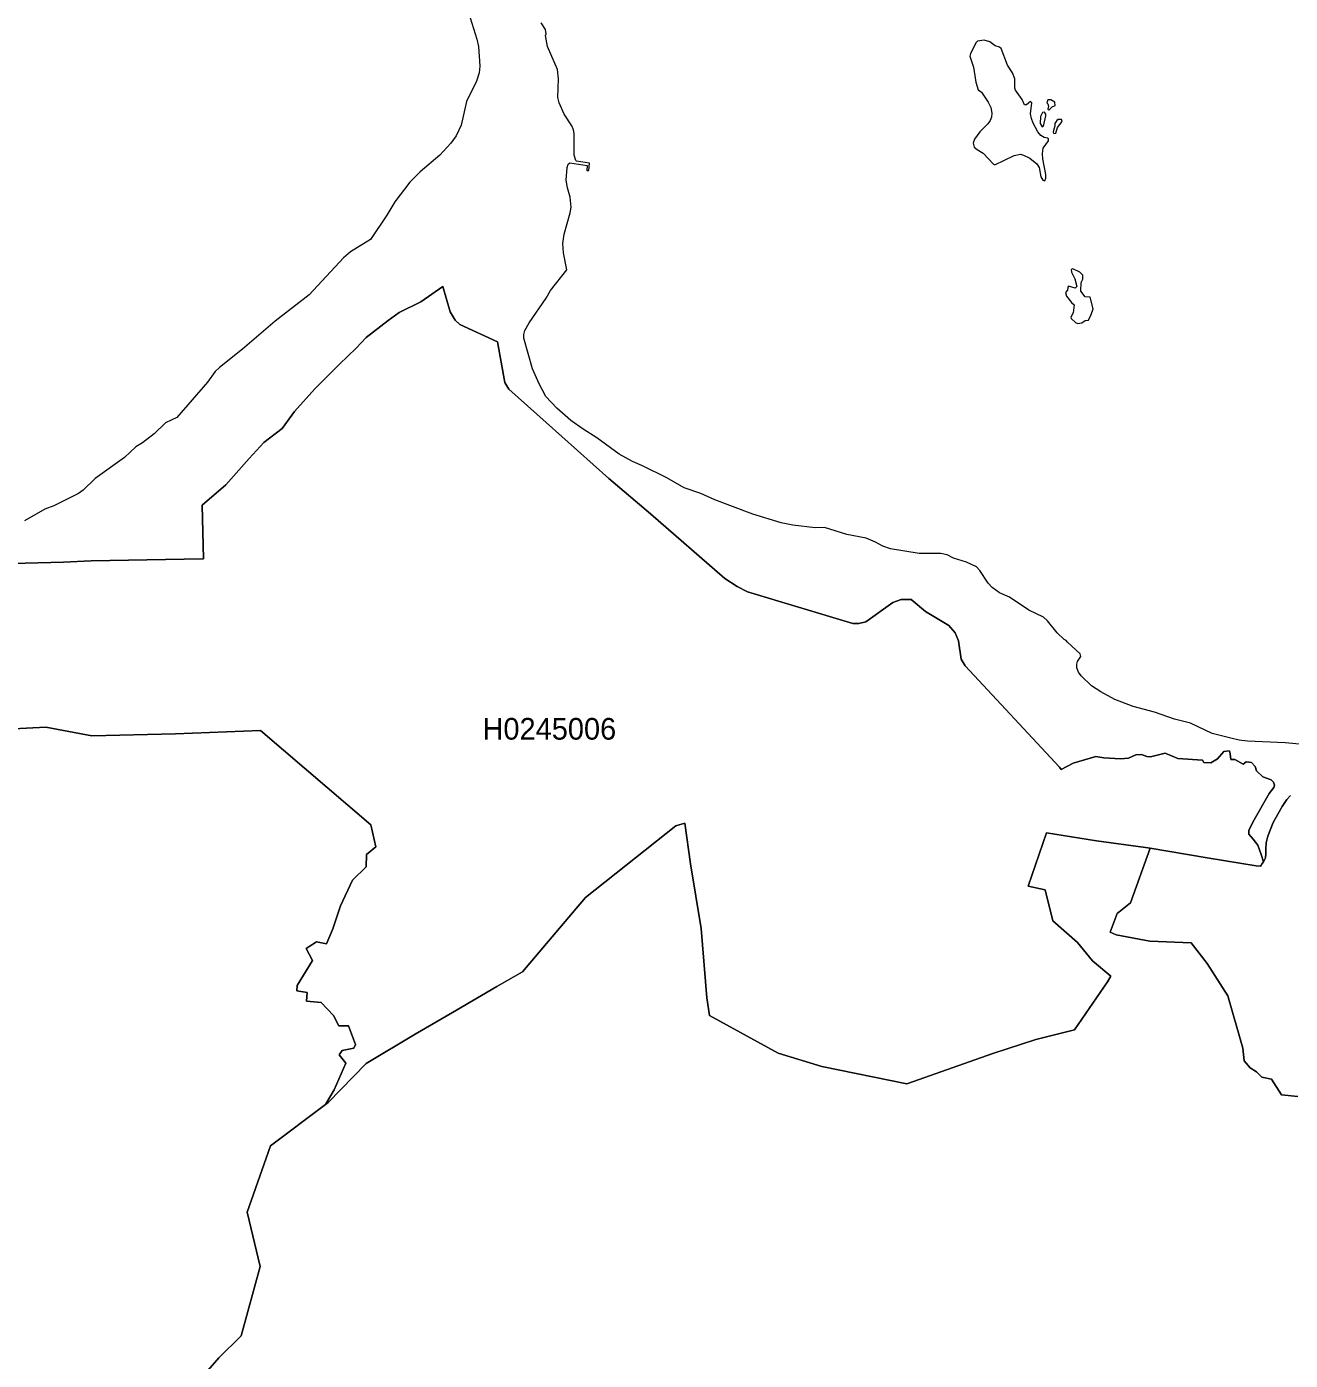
# Model space of a CAD drawing. Extents: x 369010 to 739155, y 6377141 to 6616555.
# Drawn here: x 569759 to 575592, y 6593210 to 6599364 of the extents above; entities that cross this region are included whole.
import ezdxf
from ezdxf.enums import TextEntityAlignment as Align

# ---------------------------------------------------------------- set-up
doc = ezdxf.new("R2010")
doc.units = 0
doc.header["$LTSCALE"] = 40
doc.layers.add('1', color=7, linetype='Continuous', lineweight=13)
doc.layers.add('2', color=7, linetype='Continuous')

msp = doc.modelspace()

# ---------------------------------------------------------------- linework, layer by layer
at = {"layer": '1'}
for points in [[(571798.45, 6599428.91), (571837.84, 6599305.94), (571845.45, 6599273.01), (571850.91, 6599182.31), (571848.43, 6599150.7), (571836.18, 6599111.97), (571789.18, 6599018.46), (571764.85, 6598909.39), (571742.51, 6598860.4), (571717.52, 6598826.48), (571665.88, 6598770.7), (571576.01, 6598694.9), (571528.18, 6598647.07), (571458.17, 6598555.71), (571422.26, 6598494.47), (571345.96, 6598382.1), (571253.28, 6598325.16), (571221.67, 6598297.52), (571063.61, 6598126.89), (570906.05, 6598004.25), (570755.28, 6597875.16), (570649.35, 6597791.25), (570629, 6597773.21), (570593.25, 6597724.22), (570452.07, 6597560.7), (570399.44, 6597536.21), (570347.8, 6597485.23), (570294.51, 6597443.69), (570262.9, 6597425.48), (570210.6, 6597375.34), (570075.72, 6597279.51), (570019.44, 6597225.22), (569998.92, 6597209.83), (569884.56, 6597152.4), (569843.68, 6597137.34), (569749.67, 6597084.05)], [(572053.82, 6597944.17), (572059.45, 6597962.54), (572079.14, 6597996.8), (572157.76, 6598110.51), (572176.46, 6598146.92), (572253.09, 6598241.42), (572237.53, 6598320.86), (572233.39, 6598363.73), (572240.18, 6598406.43), (572267.82, 6598504.4), (572272.12, 6598530.72), (572267.82, 6598576.73), (572255.4, 6598620.75), (572250.11, 6598655.01), (572253.42, 6598714.76), (572258.38, 6598729.82), (572265.83, 6598736.11), (572346.1, 6598724.03), (572344.61, 6598700.86), (572353.38, 6598701.02), (572356.69, 6598734.46), (572297.61, 6598742.9), (572293.47, 6598746.37), (572286.85, 6598771.53), (572286.19, 6598870.66), (572283.37, 6598888.37), (572275.1, 6598906.74), (572240.51, 6598960.7), (572217.5, 6599012.01), (572211.71, 6599037.66), (572214.52, 6599123.72), (572209.39, 6599166.42), (572164.05, 6599272.34), (572154.45, 6599323.65), (572157.09, 6599331.26), (572154.12, 6599350.96), (572133.43, 6599382.07)], [(569694.06, 6596885.94), (569928.91, 6596892.89), (570056.85, 6596898.35), (570486.33, 6596906.46), (570574.88, 6596907.79), (570569.41, 6597156.21), (570678.98, 6597250.38), (570786.39, 6597371.2), (570854.74, 6597445.01), (570937.99, 6597509.39), (570995.75, 6597588.67), (571089.59, 6597692.11), (571203.79, 6597806.14), (571279.43, 6597880.29), (571326.93, 6597929.77), (571427.55, 6598008.55), (571478.53, 6598044.8), (571579.32, 6598094.12), (571679.45, 6598165.45), (571713.38, 6598048.28), (571737.21, 6598008.89), (571759.22, 6597990.35), (571931.84, 6597909.42), (571966.43, 6597721.24), (571984.8, 6597691.12), (572157.59, 6597536.7), (572446.4, 6597279.01), (572638.55, 6597115.66), (572982.63, 6596818.08), (573038.07, 6596780.51), (573086.56, 6596756.02), (573572.98, 6596609.05), (573601.12, 6596609.05), (573632.89, 6596616.83), (573757.68, 6596706.2), (573795.92, 6596720.27), (573841.76, 6596720.27), (573908.79, 6596665.16), (574015.21, 6596600.45), (574044.5, 6596567.35), (574061.05, 6596529.11), (574072.47, 6596444.87), (574091.34, 6596415.08), (574527.11, 6595946.37), (574533.73, 6595935.95), (574589.51, 6595964.91), (574693.94, 6595995.36), (574731.01, 6595989.24), (574808.97, 6595985.43), (574845.87, 6595987.92), (574878.97, 6596003.31), (574905.78, 6596005.79), (574929.95, 6595995.36), (574946.66, 6595994.37), (575014.19, 6596010.92), (575073.27, 6595987.09), (575187.47, 6595979.48), (575192.27, 6595969.05), (575225.04, 6595966.9), (575255.66, 6595985.1), (575285.62, 6596018.53), (575310.61, 6596022.67), (575314.08, 6596007.94), (575316.9, 6595982.29), (575336.43, 6595982.29), (575374, 6595961.27), (575387.9, 6595971.86), (575412.39, 6595968.39), (575429.11, 6595950.18), (575436.72, 6595929.33)], [(575429.11, 6595950.18), (575412.39, 6595968.39), (575387.9, 6595971.86), (575374, 6595961.27), (575336.43, 6595982.29), (575316.9, 6595982.29), (575314.08, 6596007.94), (575310.61, 6596022.67), (575285.62, 6596018.53), (575255.66, 6595985.1), (575225.04, 6595966.9), (575192.27, 6595969.05), (575187.47, 6595979.48), (575073.27, 6595987.09), (575014.19, 6596010.92), (574946.66, 6595994.37), (574929.95, 6595995.36), (574905.78, 6596005.79), (574878.97, 6596003.31), (574845.87, 6595987.92), (574808.97, 6595985.43), (574731.01, 6595989.24), (574693.94, 6595995.36), (574589.51, 6595964.91), (574533.73, 6595935.95), (574527.11, 6595946.37), (574091.34, 6596415.08), (574072.47, 6596444.87), (574061.05, 6596529.11), (574044.5, 6596567.35), (574015.21, 6596600.45), (573908.79, 6596665.16), (573841.76, 6596720.27), (573795.92, 6596720.27), (573757.68, 6596706.2), (573632.89, 6596616.83), (573601.12, 6596609.05), (573572.98, 6596609.05), (573086.56, 6596756.02), (573038.07, 6596780.51), (572982.63, 6596818.08), (572638.55, 6597115.66), (572446.4, 6597279.01), (572157.59, 6597536.7), (571984.8, 6597691.12), (571966.43, 6597721.24), (571931.84, 6597909.42), (571759.22, 6597990.35), (571737.21, 6598008.89), (571713.38, 6598048.28), (571679.45, 6598165.45), (571579.32, 6598094.12), (571478.53, 6598044.8), (571427.55, 6598008.55), (571326.93, 6597929.77), (571279.43, 6597880.29), (571203.79, 6597806.14), (571089.59, 6597692.11), (570995.75, 6597588.67), (570937.99, 6597509.39), (570854.74, 6597445.01), (570786.39, 6597371.2), (570678.98, 6597250.38), (570569.41, 6597156.21), (570574.88, 6596907.79), (570486.33, 6596906.46), (570056.85, 6596898.35), (569928.91, 6596892.89)], [(575650.88, 6596051.3), (575568.96, 6596059.74), (575394.19, 6596066.86), (575355.96, 6596071.16), (575317.39, 6596080.27), (575231.33, 6596102.94), (575131.2, 6596150.11), (575057.39, 6596168.32), (574964.54, 6596200.75), (574867.06, 6596226.08), (574782.48, 6596259.84), (574717.61, 6596294.1), (574673.91, 6596321.41), (574626.25, 6596368.74), (574614.17, 6596385.62), (574606.06, 6596405.48), (574606.06, 6596421.7), (574610.36, 6596434.78), (574624.59, 6596457.45), (574622.61, 6596469.53), (574563.03, 6596523.98), (574557.9, 6596531.43), (574548.3, 6596535.9), (574515.53, 6596567.35), (574471.83, 6596621.47), (574452.47, 6596639.01), (574385.77, 6596671.78), (574296.56, 6596730.7), (574249.89, 6596751.72), (574216.46, 6596776.05), (574197.76, 6596796.4), (574159.53, 6596854.99), (574144.14, 6596870.71), (574098.13, 6596893.06), (574036.89, 6596911.59), (574008.59, 6596925.99), (573979.62, 6596933.44), (573878.5, 6596932.28), (573746.26, 6596953.96), (573711.51, 6596966.04), (573677.25, 6596985.41), (573634.55, 6597004.28), (573544.51, 6597020.33), (573441.9, 6597052.93), (573398.54, 6597051.94), (573296.09, 6597063.53), (573241.31, 6597074.62), (573111.06, 6597113.67), (572935.63, 6597180.04), (572871.74, 6597209.34), (572794.28, 6597236.31), (572714.68, 6597281.99), (572601.97, 6597337.77), (572555.79, 6597358.12), (572494.39, 6597390.89), (572391.12, 6597466.2), (572327.4, 6597505.92), (572271.79, 6597547.29), (572206.41, 6597603.57), (572155.77, 6597658.02), (572124.49, 6597715.94), (572094.2, 6597784.3), (572053.49, 6597925.8), (572053.82, 6597944.17)], [(569928.91, 6596892.89), (569694.06, 6596885.94)], [(569368.68, 6596106.25), (569847.32, 6596131.41), (570059.66, 6596091.03), (570446.78, 6596101.12), (570839.19, 6596116.35), (571347.28, 6595680.24), (571371.45, 6595579.45), (571328.42, 6595544.2), (571325.77, 6595486.27), (571263.87, 6595425.7), (571207.43, 6595307.2), (571172.51, 6595201.44), (571143.05, 6595130.94), (571097.21, 6595140.87), (571048.88, 6595110.75), (571078.5, 6595055.3), (571008.5, 6594939.28), (571005.85, 6594914.13), (571054.34, 6594906.51), (571051.53, 6594866.3), (571118.72, 6594861.17), (571175.16, 6594800.76), (571199.49, 6594752.76), (571245.17, 6594752.76), (571277.44, 6594667.19), (571269.33, 6594649.49), (571215.54, 6594639.39), (571202.14, 6594619.2), (571231.76, 6594581.46), (571177.97, 6594458), (571138.25, 6594390.31), (571150.33, 6594399.57), (571326.43, 6594579.48), (571551.85, 6594715.03), (571743.33, 6594826.08), (571929.36, 6594934.32), (572048.52, 6595001.84), (572338.49, 6595344.77), (572756.22, 6595676.77), (572797.93, 6595688.19), (572824.08, 6595500.18), (572873.23, 6595202.1), (572899.21, 6594882.35), (572911.46, 6594801.42), (573227.57, 6594627.31), (573429.99, 6594564.91), (573821.73, 6594485.64), (574218.61, 6594625.65), (574417.71, 6594690.53), (574595.46, 6594734.06), (574747.56, 6594955.5), (574763.78, 6594982.98), (574679.54, 6595053.48), (574609.53, 6595137.39), (574495.83, 6595237.36), (574460.08, 6595381.18), (574382.13, 6595397.4), (574467.36, 6595644.5), (574697.75, 6595607.59), (574923.49, 6595576.47), (574945.01, 6595572.83), (575208.33, 6595528.15), (575434.24, 6595492.07), (575455.42, 6595490.25), (575459.73, 6595498.02), (575468.99, 6595510.27), (575456.91, 6595543.04), (575441.69, 6595586.9), (575420.67, 6595614.54), (575401.14, 6595636.88), (575399.81, 6595656.41), (575424.64, 6595703.75), (575494.15, 6595825.72), (575516.49, 6595853.2), (575519.64, 6595863.79), (575514.67, 6595877.03), (575502.92, 6595888.94), (575464.53, 6595902.19), (575436.72, 6595929.33), (575429.11, 6595950.18)], [(570484.01, 6593034.66), (570646.71, 6593221.19), (570749.15, 6593323.14), (570837.2, 6593642.89), (570777.45, 6593893.46), (570884.87, 6594199.98), (571138.09, 6594390.31), (571177.97, 6594458), (571231.76, 6594581.46), (571202.14, 6594619.2), (571215.54, 6594639.39), (571269.33, 6594649.49), (571277.44, 6594667.19), (571245.17, 6594752.76), (571199.49, 6594752.76), (571175.16, 6594800.76), (571118.72, 6594861.17), (571051.53, 6594866.3), (571054.34, 6594906.51), (571005.85, 6594914.13), (571008.5, 6594939.28), (571078.5, 6595055.3), (571048.88, 6595110.75), (571097.21, 6595140.87), (571143.05, 6595130.94), (571172.51, 6595201.44), (571207.43, 6595307.2), (571263.87, 6595425.7), (571325.77, 6595486.27), (571328.42, 6595544.2), (571371.45, 6595579.45), (571347.28, 6595680.24), (570839.19, 6596116.35), (570446.78, 6596101.12), (570059.66, 6596091.03), (569847.32, 6596131.41), (569368.68, 6596106.25)], [(575436.72, 6595929.33), (575464.53, 6595902.19), (575502.92, 6595888.94), (575514.67, 6595877.03), (575519.64, 6595863.79), (575516.49, 6595853.2), (575494.15, 6595825.72), (575424.64, 6595703.75), (575399.81, 6595656.41), (575401.14, 6595636.88), (575420.67, 6595614.54), (575441.69, 6595586.9), (575456.91, 6595543.04), (575468.99, 6595510.27), (575468.99, 6595510.44), (575477.27, 6595527.82), (575479.26, 6595548.17), (575478.59, 6595569.85), (575480.75, 6595597.66), (575488.19, 6595628.11), (575513.52, 6595691.66), (575554.06, 6595765.15), (575576.24, 6595797.75), (575592.46, 6595816.62)], [(575592.46, 6595816.62), (575576.24, 6595797.75), (575554.06, 6595765.15), (575513.52, 6595691.66), (575488.19, 6595628.11), (575480.75, 6595597.66), (575478.59, 6595569.85), (575479.26, 6595548.17), (575477.27, 6595527.82), (575468.99, 6595510.44), (575468.99, 6595510.27), (575459.73, 6595498.02), (575455.42, 6595490.25), (575434.24, 6595492.07), (575208.33, 6595528.15), (574945.01, 6595572.83), (574853.65, 6595320.44), (574793.08, 6595271.28), (574760.47, 6595185.72), (574788.28, 6595172.48), (574943.02, 6595144.18), (575133.85, 6595136.56), (575207.83, 6595040.24), (575304.15, 6594891.12), (575372.18, 6594650.15), (575378.96, 6594592.06), (575406.27, 6594558.95), (575435.89, 6594540.75), (575461.05, 6594515.76), (575505.41, 6594506.66), (575552.08, 6594434.83), (575627.22, 6594426.88)], [(575627.22, 6594426.88), (575552.08, 6594434.83), (575505.41, 6594506.66), (575461.05, 6594515.76), (575435.89, 6594540.75), (575406.27, 6594558.95), (575378.96, 6594592.06), (575372.18, 6594650.15), (575304.15, 6594891.12), (575207.83, 6595040.24), (575133.85, 6595136.56), (574943.02, 6595144.18), (574788.28, 6595172.48), (574760.47, 6595185.72), (574793.08, 6595271.28), (574853.65, 6595320.44), (574945.01, 6595572.83), (574923.49, 6595576.47), (574697.75, 6595607.59), (574467.36, 6595644.5), (574382.13, 6595397.4), (574460.08, 6595381.18), (574495.83, 6595237.36), (574609.53, 6595137.39), (574679.54, 6595053.48), (574763.78, 6594982.98), (574747.56, 6594955.5), (574595.46, 6594734.06), (574417.71, 6594690.53), (574218.61, 6594625.65), (573821.73, 6594485.64), (573429.99, 6594564.91), (573227.57, 6594627.31), (572911.46, 6594801.42), (572899.21, 6594882.35), (572873.23, 6595202.1), (572824.08, 6595500.18), (572797.93, 6595688.19), (572756.22, 6595676.77), (572338.49, 6595344.77), (572048.52, 6595001.84), (571929.36, 6594934.32), (571743.33, 6594826.08), (571551.85, 6594715.03), (571326.43, 6594579.48), (571150.33, 6594399.57), (571138.09, 6594390.31), (570884.87, 6594199.98), (570777.45, 6593893.46), (570837.2, 6593642.89), (570749.15, 6593323.14), (570646.71, 6593221.19), (570484.01, 6593034.66)]]:
    msp.add_lwpolyline(points, dxfattribs=at)
for points in [[(574173.93, 6598780.63), (574221.76, 6598729.16), (574228.54, 6598727.01), (574317.09, 6598770.04), (574347.21, 6598775), (574361.11, 6598771.36), (574389.08, 6598757.13), (574421.85, 6598730.48), (574432.44, 6598713.44), (574441.22, 6598670.74), (574449.49, 6598655.84), (574459.09, 6598652.7), (574463.39, 6598665.44), (574463.72, 6598682.49), (574449.82, 6598753.49), (574448.5, 6598779.14), (574451.48, 6598803.8), (574475.47, 6598836.74), (574475.47, 6598846.34), (574471.17, 6598849.81), (574456.11, 6598852.13), (574440.22, 6598862.39), (574426.98, 6598878.77), (574404.47, 6598918.66), (574397.03, 6598939.51), (574393.22, 6598962.02), (574399.18, 6599012.34), (574392.89, 6599017.96), (574374.19, 6599003.07), (574365.41, 6599003.73), (574354.82, 6599027.73), (574324.2, 6599071.09), (574320.89, 6599080.36), (574321.22, 6599123.72), (574309.31, 6599151.53), (574286.8, 6599186.28), (574257.84, 6599263.41), (574249.23, 6599269.7), (574229.87, 6599276.32), (574205.21, 6599293.69), (574179.55, 6599302.3), (574148.11, 6599297.33), (574140.49, 6599289.39), (574123.94, 6599253.31), (574115.5, 6599240.73), (574112.52, 6599228.32), (574129.9, 6599177.01), (574139.83, 6599108), (574150.92, 6599072.41), (574166.15, 6599061.99), (574198.09, 6599015.98), (574209.18, 6598990.32), (574214.81, 6598964.67), (574212.99, 6598946.47), (574206.86, 6598930.41), (574195.44, 6598915.02), (574158.2, 6598878.77), (574133.87, 6598844.35), (574128.25, 6598827.14), (574133.05, 6598808.6), (574146.12, 6598796.85)], [(574472.66, 6598983.04), (574477.63, 6598978.9), (574492.85, 6598993.97), (574506.75, 6598999.76), (574505.43, 6599016.31), (574486.07, 6599025.74), (574473.32, 6599026.4), (574468.19, 6599012.34), (574472.83, 6599008.7), (574475.31, 6598997.77)], [(574446.18, 6598901.45), (574453.46, 6598904.92), (574463.72, 6598953.09), (574462.9, 6598960.86), (574456.77, 6598968.97), (574448.5, 6598967.65), (574438.73, 6598949.44), (574438.07, 6598916.84)], [(574498.31, 6598885.56), (574496.66, 6598876.46), (574500.13, 6598871.33), (574510.4, 6598872.82), (574518.17, 6598899.46), (574538.86, 6598926.44), (574535.72, 6598936.04), (574520.82, 6598935.38), (574513.87, 6598931.07), (574505.1, 6598916.67), (574505.76, 6598906.58)], [(574681.36, 6598062.18), (574667.79, 6598115.47), (574645.78, 6598117.46), (574625.42, 6598144.1), (574626.75, 6598182.83), (574634.36, 6598199.22), (574634.36, 6598217.75), (574620.12, 6598231.82), (574588.51, 6598246.88), (574580.4, 6598243.07), (574581.4, 6598231.49), (574596.79, 6598199.88), (574607.05, 6598165.45), (574598.44, 6598157.51), (574568.82, 6598165.78), (574564.85, 6598161.48), (574564.18, 6598147.91), (574554.42, 6598137.81), (574558.72, 6598121.1), (574581.73, 6598091.8), (574594.8, 6598080.55), (574589.84, 6598043.48), (574579.08, 6598022.79), (574580.4, 6598016.83), (574599.77, 6597999.12), (574611.85, 6597993.49), (574629.72, 6597997.8), (574645.12, 6598008.22), (574660.84, 6598009.88), (574673.42, 6598036.19)]]:
    msp.add_lwpolyline(points, close=True, dxfattribs=at)

# ---------------------------------------------------------------- texts
at = {"layer": '2'}
msp.add_text('H0245006', height=100, dxfattribs=at).set_placement((572171.81, 6596073.86), align=Align.CENTER)

doc.saveas('drawing.dxf')
